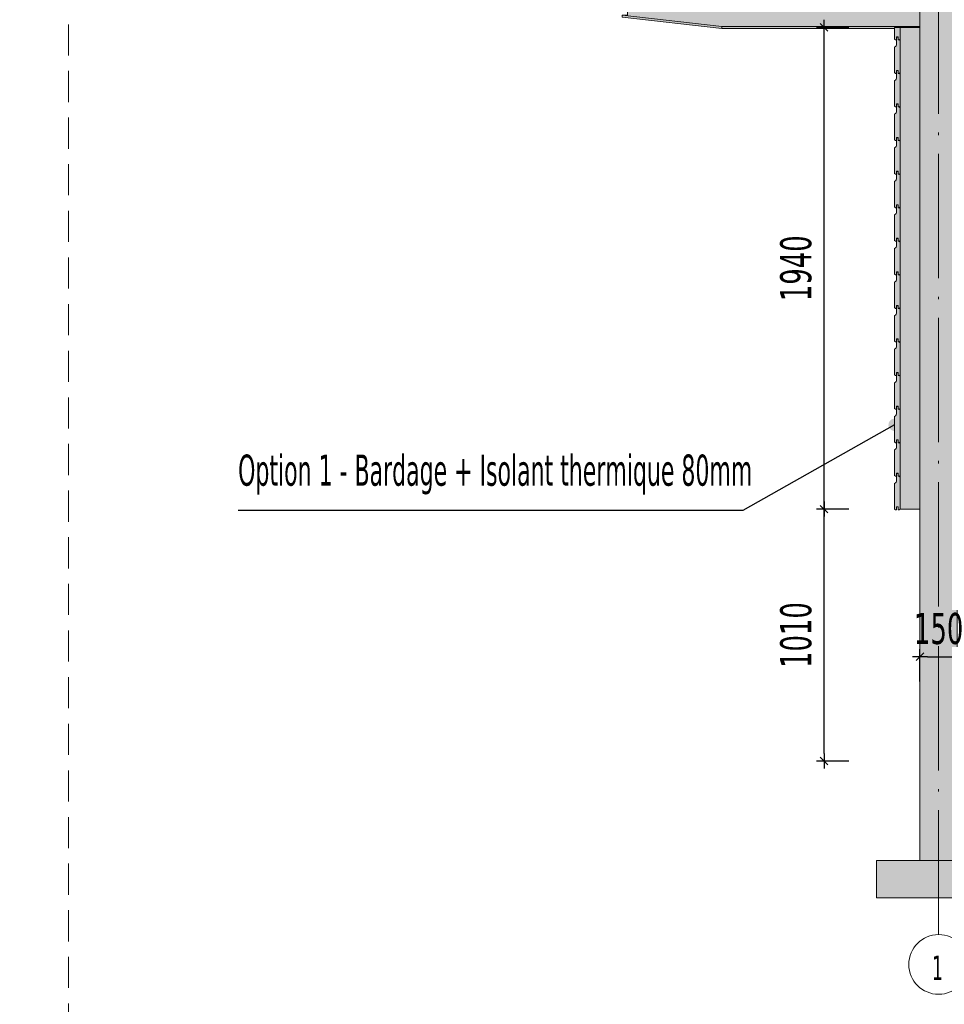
# Model space of a CAD drawing. Header units: millimetres. Extents: x 1567 to 2756, y -116 to 725.
# Tile 296 of 418: x 2219 to 2293, y 210 to 290. Entities that reach past the tile are written whole.
import ezdxf

# ---------------------------------------------------------------- set-up
doc = ezdxf.new("R2010")
doc.units = ezdxf.units.MM
doc.linetypes.add('CADWORK_12', pattern=[3.75, 2.5, -1.25])
doc.linetypes.add('CADWORK_5', pattern=[13.2, 10, -1.5, 0.2, -1.5])
doc.layers.add('Ech.1_50', color=7, linetype='Continuous')
doc.styles.add('tahoma-', font='txt', dxfattribs={"height": 1})
doc.styles.add('tahoma-b', font='txt', dxfattribs={"height": 1})
doc.styles.add('tahoma-z-r', font='txt', dxfattribs={"width": 0.704918})
doc.dimstyles.new('ISO-25', dxfattribs={"dimtxt": 2.5, "dimasz": 2.5, "dimexe": 1.25, "dimexo": 0.625, "dimtad": 1, "dimtxsty": 'Standard', "dimcen": 2.5, "dimadec": 0, "dimazin": 0, "dimtfac": 1, "dimtmove": 0, "dimatfit": 3, "dimfxl": 1, "dimarcsym": 0})

# ---------------------------------------------------------------- blocks, each defined once
blk = doc.blocks.new('cw-dimension-symbol2')
at = {"color": 0, "linetype": 'Continuous', "lineweight": -2}
for p, q in [((-1, 0), (1, 0)), ((-0.5, -0.5), (0.5, 0.5))]:
    blk.add_line(p, q, dxfattribs=at)
blk = doc.blocks.new('*D283')
at = {"layer": 'Defpoints', "color": 0}
for p in [(2283.793, 250.176), (2285.793, 250.176), (2285.793, 229.916)]:
    blk.add_point(p, dxfattribs=at)
at = {"layer": 'Ech.1_50', "color": 0, "linetype": 'Continuous', "lineweight": -2}
for p, q in [((2285.793, 250.176), (2283.193, 250.176)), ((2283.793, 230.516), (2283.793, 249.576)), ((2285.793, 229.916), (2283.193, 229.916))]:
    blk.add_line(p, q, dxfattribs=at)
at = {"layer": 'Ech.1_50', "color": 0, "lineweight": -2, "xscale": 0.6000000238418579, "yscale": 0.6000000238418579, "zscale": 0.6000000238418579}
for p, rotation in [((2283.793, 250.176), 90), ((2283.793, 229.916), 270)]:
    blk.add_blockref('cw-dimension-symbol2', p, dxfattribs=dict(at, rotation=rotation))
at = {"layer": 'Ech.1_50', "color": 7, "linetype": 'Continuous', "lineweight": 5, "insert": (2281.543, 240.046), "char_height": 2.5, "attachment_point": 5, "rotation": 90, "style": 'tahoma-z-r'}
blk.add_mtext('1010', dxfattribs=at)
blk = doc.blocks.new('*D284')
at = {"layer": 'Defpoints', "color": 0}
for p in [(2283.793, 288.916), (2285.793, 288.916), (2285.793, 250.176)]:
    blk.add_point(p, dxfattribs=at)
at = {"layer": 'Ech.1_50', "color": 0, "linetype": 'Continuous', "lineweight": -2}
for p, q in [((2285.793, 288.916), (2283.193, 288.916)), ((2283.793, 250.776), (2283.793, 288.316)), ((2285.793, 250.176), (2283.193, 250.176))]:
    blk.add_line(p, q, dxfattribs=at)
at = {"layer": 'Ech.1_50', "color": 0, "lineweight": -2, "xscale": 0.6000000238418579, "yscale": 0.6000000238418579, "zscale": 0.6000000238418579}
for p, rotation in [((2283.793, 288.916), 90), ((2283.793, 250.176), 270)]:
    blk.add_blockref('cw-dimension-symbol2', p, dxfattribs=dict(at, rotation=rotation))
at = {"layer": 'Ech.1_50', "color": 7, "linetype": 'Continuous', "lineweight": 5, "insert": (2281.543, 269.546), "char_height": 2.5, "attachment_point": 5, "rotation": 90, "style": 'tahoma-z-r'}
blk.add_mtext('1940', dxfattribs=at)
blk = doc.blocks.new('*D290')
at = {"layer": 'Defpoints', "color": 0}
for p in [(2294.508, 238.303), (2291.508, 236.303), (2294.508, 236.303)]:
    blk.add_point(p, dxfattribs=at)
at = {"layer": 'Ech.1_50', "color": 0, "linetype": 'Continuous', "lineweight": -2}
for p, q in [((2291.508, 236.303), (2291.508, 238.903)), ((2294.508, 236.303), (2294.508, 238.903)), ((2292.108, 238.303), (2293.908, 238.303))]:
    blk.add_line(p, q, dxfattribs=at)
at = {"layer": 'Ech.1_50', "color": 0, "lineweight": -2, "xscale": 0.6000000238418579, "yscale": 0.6000000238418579, "zscale": 0.6000000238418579, "rotation": 180}
blk.add_blockref('cw-dimension-symbol2', (2291.508, 238.303), dxfattribs=at)
at = {"layer": 'Ech.1_50', "color": 0, "lineweight": -2, "xscale": 0.6000000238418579, "yscale": 0.6000000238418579, "zscale": 0.6000000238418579}
blk.add_blockref('cw-dimension-symbol2', (2294.508, 238.303), dxfattribs=at)
at = {"layer": 'Ech.1_50', "color": 7, "linetype": 'Continuous', "lineweight": 5, "insert": (2293.008, 240.553), "char_height": 2.5, "attachment_point": 5, "style": 'tahoma-z-r'}
blk.add_mtext('150', dxfattribs=at)
blk = doc.blocks.new('cw-line-extremity4')
at = {"linetype": 'Continuous', "lineweight": 5}
h = blk.add_hatch(color=0, dxfattribs=at)
edge = h.paths.add_edge_path()
edge.add_arc((0, 0), 0.5, 0, 360)

msp = doc.modelspace()

# ---------------------------------------------------------------- hatches: boundary and pattern name
at = {"layer": 'Ech.1_50', "linetype": 'Continuous', "lineweight": 5, "true_color": 0xf7e0b3, "transparency": 33554687}
for points in [[(2275.568, 288.997), (2291.508, 288.997), (2291.508, 290.821), (2268.008, 290.821), (2268.008, 289.909), (2267.568, 289.909), (2275.568, 288.997)], [(2267.568, 289.729), (2275.568, 288.817), (2275.568, 288.997), (2267.568, 289.909), (2267.568, 289.729)], [(2291.508, 288.997), (2275.568, 288.997), (2275.568, 288.817), (2289.468, 288.817), (2289.468, 288.916), (2291.508, 288.916), (2291.508, 288.997)]]:
    msp.add_hatch(color=254, dxfattribs=at).paths.add_polyline_path(points)
at = {"layer": 'Ech.1_50', "linetype": 'Continuous', "lineweight": 5, "true_color": 0xf3f3f3, "transparency": 33554687}
msp.add_hatch(color=7, dxfattribs=at).paths.add_polyline_path([(2298.008, 221.916), (2288.008, 221.916), (2288.008, 218.916), (2298.008, 218.916), (2298.008, 221.916)])

# ---------------------------------------------------------------- linework, layer by layer
at = {"layer": 'Ech.1_50', "color": 7, "linetype": 'Continuous', "lineweight": 5}
for points in [[(2275.568, 288.997), (2291.508, 288.997), (2291.508, 290.821), (2268.008, 290.821), (2268.008, 289.909), (2267.568, 289.909), (2275.568, 288.997)], [(2267.568, 289.729), (2275.568, 288.817), (2275.568, 288.997), (2267.568, 289.909), (2267.568, 289.729)], [(2291.508, 288.997), (2275.568, 288.997), (2275.568, 288.817), (2289.468, 288.817), (2289.468, 288.916), (2291.508, 288.916), (2291.508, 288.997)], [(2298.008, 221.916), (2288.008, 221.916), (2288.008, 218.916), (2298.008, 218.916), (2298.008, 221.916)]]:
    msp.add_lwpolyline(points, close=True, dxfattribs=at)

# ---------------------------------------------------------------- texts
at = {"layer": 'Ech.1_50', "linetype": 'Continuous', "insert": (2236.697, 254.559), "char_height": 2.5, "attachment_point": 1, "style": 'tahoma-'}
msp.add_mtext('\\C1;\\fTahoma|b0|i0;\\W0.600000;Option 1 - Bardage + Isolant thermique 80mm', dxfattribs=at)

# ---------------------------------------------------------------- dimensions: what is measured, and where the dimension line sits
at = {"layer": 'Ech.1_50', "color": 7, "linetype": 'Continuous', "lineweight": 5}
for base, p1, p2, text, picture, middle in [((2283.793, 288.916), (2285.793, 250.176), (2285.793, 288.916), '1940', '*D284', (2281.543, 269.546)), ((2283.793, 250.176), (2285.793, 229.916), (2285.793, 250.176), '1010', '*D283', (2281.543, 240.046))]:
    dim = msp.add_linear_dim(base=base, p1=p1, p2=p2, angle=90, text=text, dimstyle='ISO-25', override={"dimtxt": 2.5, "dimasz": 0.6, "dimexe": 0.6, "dimexo": 0, "dimgap": 0, "dimdec": 0, "dimlfac": 1, "dimtxsty": 'tahoma-z-r', "dimblk": 'cw-dimension-symbol2', "dimclrt": 7, "dimtmove": 2}, dxfattribs=at)
    dim.commit()
    dim.dimension.update_dxf_attribs({"geometry": picture, "text_midpoint": middle, "dimtype": 161, "text_rotation": 90})
dim = msp.add_linear_dim(base=(2294.508, 238.303), p1=(2291.508, 236.303), p2=(2294.508, 236.303), angle=0, text='150', dimstyle='ISO-25', override={"dimtxt": 2.5, "dimasz": 0.6, "dimexe": 0.6, "dimexo": 0, "dimgap": 0, "dimdec": 0, "dimlfac": 1, "dimtxsty": 'tahoma-z-r', "dimblk": 'cw-dimension-symbol2', "dimclrt": 7, "dimtmove": 2}, dxfattribs=at)
dim.commit()
dim.dimension.update_dxf_attribs({"geometry": '*D290', "text_midpoint": (2293.008, 240.553), "dimtype": 161})

# ---------------------------------------------------------------- leaders
at = {"layer": 'Ech.1_50', "color": 7, "linetype": 'Continuous', "lineweight": 5, "has_arrowhead": 0}
msp.add_leader([(2289.468, 256.952), (2277.265, 250.059), (2236.697, 250.059)], dimstyle='ISO-25', dxfattribs=at)

# ---------------------------------------------------------------- next in the draw order: wipeouts: each hides what was drawn before it
at = {"linetype": 'Continuous'}
msp.add_wipeout([(2291.508, 250.176), (2291.508, 288.916), (2289.908, 288.916), (2289.908, 250.176)], dxfattribs=at).dxf.layer = 'Ech.1_50'

# ---------------------------------------------------------------- next in the draw order: hatches: boundary and pattern name
at = {"layer": 'Ech.1_50', "linetype": 'Continuous', "lineweight": 5, "true_color": 0xfdfdfd, "transparency": 33554687}
msp.add_hatch(color=7, dxfattribs=at).paths.add_polyline_path([(2294.508, 292.502), (2291.508, 292.502), (2291.508, 221.916), (2294.508, 221.916), (2294.508, 292.502)])
at = {"layer": 'Ech.1_50', "linetype": 'Continuous', "lineweight": 5, "true_color": 0xeae1d7, "transparency": 33554687}
for points in [[(2289.528, 287.916), (2289.618, 287.916), (2289.618, 288.156), (2289.758, 288.156), (2289.758, 287.916), (2289.848, 287.916), (2289.908, 287.976), (2289.908, 288.916), (2289.468, 288.916), (2289.468, 287.976), (2289.528, 287.916)], [(2289.528, 285.216), (2289.618, 285.216), (2289.618, 285.456), (2289.758, 285.456), (2289.758, 285.216), (2289.848, 285.216), (2289.908, 285.276), (2289.908, 287.856), (2289.848, 287.916), (2289.748, 287.916), (2289.748, 288.136), (2289.628, 288.136), (2289.628, 287.601, -0.278179), (2289.468, 287.336), (2289.468, 285.276), (2289.528, 285.216)], [(2289.528, 282.516), (2289.618, 282.516), (2289.618, 282.756), (2289.758, 282.756), (2289.758, 282.516), (2289.848, 282.516), (2289.908, 282.576), (2289.908, 285.156), (2289.848, 285.216), (2289.748, 285.216), (2289.748, 285.436), (2289.628, 285.436), (2289.628, 284.901, -0.278179), (2289.468, 284.636), (2289.468, 282.576), (2289.528, 282.516)], [(2289.528, 279.816), (2289.618, 279.816), (2289.618, 280.056), (2289.758, 280.056), (2289.758, 279.816), (2289.848, 279.816), (2289.908, 279.876), (2289.908, 282.456), (2289.848, 282.516), (2289.748, 282.516), (2289.748, 282.736), (2289.628, 282.736), (2289.628, 282.201, -0.278179), (2289.468, 281.936), (2289.468, 279.876), (2289.528, 279.816)], [(2289.528, 277.116), (2289.618, 277.116), (2289.618, 277.356), (2289.758, 277.356), (2289.758, 277.116), (2289.848, 277.116), (2289.908, 277.176), (2289.908, 279.756), (2289.848, 279.816), (2289.748, 279.816), (2289.748, 280.036), (2289.628, 280.036), (2289.628, 279.501, -0.278179), (2289.468, 279.236), (2289.468, 277.176), (2289.528, 277.116)], [(2289.528, 274.416), (2289.618, 274.416), (2289.618, 274.656), (2289.758, 274.656), (2289.758, 274.416), (2289.848, 274.416), (2289.908, 274.476), (2289.908, 277.056), (2289.848, 277.116), (2289.748, 277.116), (2289.748, 277.336), (2289.628, 277.336), (2289.628, 276.801, -0.278179), (2289.468, 276.536), (2289.468, 274.476), (2289.528, 274.416)], [(2289.528, 271.716), (2289.618, 271.716), (2289.618, 271.956), (2289.758, 271.956), (2289.758, 271.716), (2289.848, 271.716), (2289.908, 271.776), (2289.908, 274.356), (2289.848, 274.416), (2289.748, 274.416), (2289.748, 274.636), (2289.628, 274.636), (2289.628, 274.101, -0.278179), (2289.468, 273.836), (2289.468, 271.776), (2289.528, 271.716)], [(2289.528, 269.016), (2289.618, 269.016), (2289.618, 269.256), (2289.758, 269.256), (2289.758, 269.016), (2289.848, 269.016), (2289.908, 269.076), (2289.908, 271.656), (2289.848, 271.716), (2289.748, 271.716), (2289.748, 271.936), (2289.628, 271.936), (2289.628, 271.401, -0.278179), (2289.468, 271.136), (2289.468, 269.076), (2289.528, 269.016)], [(2289.528, 266.316), (2289.618, 266.316), (2289.618, 266.556), (2289.758, 266.556), (2289.758, 266.316), (2289.848, 266.316), (2289.908, 266.376), (2289.908, 268.956), (2289.848, 269.016), (2289.748, 269.016), (2289.748, 269.236), (2289.628, 269.236), (2289.628, 268.701, -0.278179), (2289.468, 268.436), (2289.468, 266.376), (2289.528, 266.316)], [(2289.528, 263.616), (2289.618, 263.616), (2289.618, 263.856), (2289.758, 263.856), (2289.758, 263.616), (2289.848, 263.616), (2289.908, 263.676), (2289.908, 266.256), (2289.848, 266.316), (2289.748, 266.316), (2289.748, 266.536), (2289.628, 266.536), (2289.628, 266.001, -0.278179), (2289.468, 265.736), (2289.468, 263.676), (2289.528, 263.616)], [(2289.528, 260.916), (2289.618, 260.916), (2289.618, 261.156), (2289.758, 261.156), (2289.758, 260.916), (2289.848, 260.916), (2289.908, 260.976), (2289.908, 263.556), (2289.848, 263.616), (2289.748, 263.616), (2289.748, 263.836), (2289.628, 263.836), (2289.628, 263.301, -0.278179), (2289.468, 263.036), (2289.468, 260.976), (2289.528, 260.916)], [(2289.528, 258.216), (2289.618, 258.216), (2289.618, 258.456), (2289.758, 258.456), (2289.758, 258.216), (2289.848, 258.216), (2289.908, 258.276), (2289.908, 260.856), (2289.848, 260.916), (2289.748, 260.916), (2289.748, 261.136), (2289.628, 261.136), (2289.628, 260.601, -0.278179), (2289.468, 260.336), (2289.468, 258.276), (2289.528, 258.216)], [(2289.528, 255.516), (2289.618, 255.516), (2289.618, 255.756), (2289.758, 255.756), (2289.758, 255.516), (2289.848, 255.516), (2289.908, 255.576), (2289.908, 258.156), (2289.848, 258.216), (2289.748, 258.216), (2289.748, 258.436), (2289.628, 258.436), (2289.628, 257.901, -0.278179), (2289.468, 257.636), (2289.468, 255.576), (2289.528, 255.516)], [(2289.528, 252.816), (2289.618, 252.816), (2289.618, 253.056), (2289.758, 253.056), (2289.758, 252.816), (2289.848, 252.816), (2289.908, 252.876), (2289.908, 255.456), (2289.848, 255.516), (2289.748, 255.516), (2289.748, 255.736), (2289.628, 255.736), (2289.628, 255.201, -0.278179), (2289.468, 254.936), (2289.468, 252.876), (2289.528, 252.816)], [(2289.528, 250.116), (2289.618, 250.116), (2289.618, 250.356), (2289.758, 250.356), (2289.758, 250.116), (2289.848, 250.116), (2289.908, 250.176), (2289.908, 252.756), (2289.848, 252.816), (2289.748, 252.816), (2289.748, 253.036), (2289.628, 253.036), (2289.628, 252.501, -0.278179), (2289.468, 252.236), (2289.468, 250.176), (2289.528, 250.116)]]:
    msp.add_hatch(color=254, dxfattribs=at).paths.add_polyline_path(points)
at = {"layer": 'Ech.1_50', "linetype": 'Continuous', "lineweight": 5, "transparency": 33554687}
h = msp.add_hatch(dxfattribs=at)
h.set_pattern_fill('CDWK_201', color=36, scale=0.16, angle=90, style=0, pattern_type=2)
h.set_pattern_definition([(90, (2291.508, 250.1399), (-1.6, -1e-10), [0.071423, -0.195244]), (180, (2291.2846, 249.9089), (5e-11, -0.533333), [0.043274, -1.556726]), (180, (2290.17465, 250.17557), (5e-11, -0.533333), [0.043274, -1.556726]), (194.93246, (2291.18412, 250.43588), (-1.5999923, -0.53336252), [0.985542, -7.294017]), (165.06754, (2291.18412, 250.44859), (1.5999923, -0.53336252), [0.985542, -7.294017]), (105.2551, (2291.50799, 250.21128), (-1e-08, -0.53333325), [0.072487, -6.008449]), (254.7449, (2291.50799, 250.13986), (9e-08, -0.53333325), [0.072487, -6.008449]), (105.2551, (2289.92706, 250.33659), (-1e-08, -0.53333325), [0.072487, -6.008449]), (74.7449, (2289.90799, 250.47795), (-1e-08, 0.53333325), [0.072487, -6.008449]), (120.96376, (2291.48891, 250.2812), (4e-09, -0.5333334), [0.069638, -3.040203]), (239.0362, (2291.48891, 250.06953), (-4e-08, -0.5333334), [0.069638, -3.040203]), (120.96376, (2289.9629, 250.27688), (4e-09, -0.5333334), [0.069638, -3.040203]), (59.03624, (2289.92706, 250.54788), (3e-09, 0.5333334), [0.069638, -3.040203]), (135, (2291.4531, 250.34093), (5e-11, -0.5333334), [0.05922, -2.203521]), (225, (2291.4531, 250.0102), (5e-11, -0.5333334), [0.05922, -2.203521]), (135, (2290.00476, 250.235), (5e-11, -0.5333334), [0.05922, -2.203521]), (45, (2289.9629, 250.6076), (-5e-11, 0.5333334), [0.05922, -2.203521]), (146.3099, (2291.4112, 250.3828), (6e-08, -0.5333333), [0.062117, -1.860844]), (213.69, (2291.4112, 249.96834), (-1e-07, -0.5333333), [0.062117, -1.860844]), (146.3099, (2290.05645, 250.20055), (6e-08, -0.5333333), [0.062117, -1.860844]), (33.6901, (2290.00476, 250.64947), (6e-08, 0.5333333), [0.062117, -1.860844]), (161.565, (2291.35953, 250.41726), (3e-08, -0.5333334), [0.078986, -1.607563]), (198.435, (2291.35953, 249.9339), (-3e-08, -0.5333334), [0.078986, -1.607563]), (161.565, (2290.1314, 250.17557), (3e-08, -0.5333334), [0.078986, -1.607563]), (18.435, (2290.05645, 250.6839), (3e-08, 0.5333334), [0.078986, -1.607563]), (173.6598, (2291.24132, 249.9089), (3.2000001, -0.5333335), [0.057555, -4.771984]), (186.3402, (2291.24132, 250.44224), (-3.2000001, -0.5333335), [0.057555, -4.771984]), (353.6598, (2290.17465, 250.17557), (-3.2000002, 0.5333326), [0.057555, -4.771984]), (6.3402, (2290.17465, 250.17557), (3.2000001, 0.5333335), [0.057555, -4.771984])])
h.paths.add_polyline_path([(2291.508, 250.176), (2291.508, 288.916), (2289.908, 288.916), (2289.908, 250.176), (2291.508, 250.176)])

# ---------------------------------------------------------------- next in the draw order: linework, layer by layer
at = {"layer": 'Ech.1_50', "color": 1, "linetype": 'CADWORK_12', "lineweight": 5}
msp.add_lwpolyline([(2748.399, 173.058), (2554.353, 173.058), (2554.353, -110.839), (2223.06, -110.839), (2223.06, 717.364), (2748.399, 717.364), (2748.399, 173.058)], close=True, dxfattribs=at)
at = {"layer": 'Ech.1_50', "color": 7, "linetype": 'Continuous', "lineweight": 5}
for points in [[(2294.508, 292.502), (2291.508, 292.502), (2291.508, 221.916), (2294.508, 221.916), (2294.508, 292.502)], [(2289.528, 287.916), (2289.618, 287.916), (2289.618, 288.156), (2289.758, 288.156), (2289.758, 287.916), (2289.848, 287.916), (2289.908, 287.976), (2289.908, 288.916), (2289.468, 288.916), (2289.468, 287.976), (2289.528, 287.916)], [(2291.508, 250.176), (2291.508, 288.916), (2289.908, 288.916), (2289.908, 250.176), (2291.508, 250.176)]]:
    msp.add_lwpolyline(points, close=True, dxfattribs=at)
for points in [[(2289.528, 285.216), (2289.618, 285.216), (2289.618, 285.456), (2289.758, 285.456), (2289.758, 285.216), (2289.848, 285.216), (2289.908, 285.276), (2289.908, 287.856), (2289.848, 287.916), (2289.748, 287.916), (2289.748, 288.136), (2289.628, 288.136), (2289.628, 287.601, -0.278179), (2289.468, 287.336), (2289.468, 285.276), (2289.528, 285.216)], [(2289.528, 282.516), (2289.618, 282.516), (2289.618, 282.756), (2289.758, 282.756), (2289.758, 282.516), (2289.848, 282.516), (2289.908, 282.576), (2289.908, 285.156), (2289.848, 285.216), (2289.748, 285.216), (2289.748, 285.436), (2289.628, 285.436), (2289.628, 284.901, -0.278179), (2289.468, 284.636), (2289.468, 282.576), (2289.528, 282.516)], [(2289.528, 279.816), (2289.618, 279.816), (2289.618, 280.056), (2289.758, 280.056), (2289.758, 279.816), (2289.848, 279.816), (2289.908, 279.876), (2289.908, 282.456), (2289.848, 282.516), (2289.748, 282.516), (2289.748, 282.736), (2289.628, 282.736), (2289.628, 282.201, -0.278179), (2289.468, 281.936), (2289.468, 279.876), (2289.528, 279.816)], [(2289.528, 277.116), (2289.618, 277.116), (2289.618, 277.356), (2289.758, 277.356), (2289.758, 277.116), (2289.848, 277.116), (2289.908, 277.176), (2289.908, 279.756), (2289.848, 279.816), (2289.748, 279.816), (2289.748, 280.036), (2289.628, 280.036), (2289.628, 279.501, -0.278179), (2289.468, 279.236), (2289.468, 277.176), (2289.528, 277.116)], [(2289.528, 274.416), (2289.618, 274.416), (2289.618, 274.656), (2289.758, 274.656), (2289.758, 274.416), (2289.848, 274.416), (2289.908, 274.476), (2289.908, 277.056), (2289.848, 277.116), (2289.748, 277.116), (2289.748, 277.336), (2289.628, 277.336), (2289.628, 276.801, -0.278179), (2289.468, 276.536), (2289.468, 274.476), (2289.528, 274.416)], [(2289.528, 271.716), (2289.618, 271.716), (2289.618, 271.956), (2289.758, 271.956), (2289.758, 271.716), (2289.848, 271.716), (2289.908, 271.776), (2289.908, 274.356), (2289.848, 274.416), (2289.748, 274.416), (2289.748, 274.636), (2289.628, 274.636), (2289.628, 274.101, -0.278179), (2289.468, 273.836), (2289.468, 271.776), (2289.528, 271.716)], [(2289.528, 269.016), (2289.618, 269.016), (2289.618, 269.256), (2289.758, 269.256), (2289.758, 269.016), (2289.848, 269.016), (2289.908, 269.076), (2289.908, 271.656), (2289.848, 271.716), (2289.748, 271.716), (2289.748, 271.936), (2289.628, 271.936), (2289.628, 271.401, -0.278179), (2289.468, 271.136), (2289.468, 269.076), (2289.528, 269.016)], [(2289.528, 266.316), (2289.618, 266.316), (2289.618, 266.556), (2289.758, 266.556), (2289.758, 266.316), (2289.848, 266.316), (2289.908, 266.376), (2289.908, 268.956), (2289.848, 269.016), (2289.748, 269.016), (2289.748, 269.236), (2289.628, 269.236), (2289.628, 268.701, -0.278179), (2289.468, 268.436), (2289.468, 266.376), (2289.528, 266.316)], [(2289.528, 263.616), (2289.618, 263.616), (2289.618, 263.856), (2289.758, 263.856), (2289.758, 263.616), (2289.848, 263.616), (2289.908, 263.676), (2289.908, 266.256), (2289.848, 266.316), (2289.748, 266.316), (2289.748, 266.536), (2289.628, 266.536), (2289.628, 266.001, -0.278179), (2289.468, 265.736), (2289.468, 263.676), (2289.528, 263.616)], [(2289.528, 260.916), (2289.618, 260.916), (2289.618, 261.156), (2289.758, 261.156), (2289.758, 260.916), (2289.848, 260.916), (2289.908, 260.976), (2289.908, 263.556), (2289.848, 263.616), (2289.748, 263.616), (2289.748, 263.836), (2289.628, 263.836), (2289.628, 263.301, -0.278179), (2289.468, 263.036), (2289.468, 260.976), (2289.528, 260.916)], [(2289.528, 258.216), (2289.618, 258.216), (2289.618, 258.456), (2289.758, 258.456), (2289.758, 258.216), (2289.848, 258.216), (2289.908, 258.276), (2289.908, 260.856), (2289.848, 260.916), (2289.748, 260.916), (2289.748, 261.136), (2289.628, 261.136), (2289.628, 260.601, -0.278179), (2289.468, 260.336), (2289.468, 258.276), (2289.528, 258.216)], [(2289.528, 255.516), (2289.618, 255.516), (2289.618, 255.756), (2289.758, 255.756), (2289.758, 255.516), (2289.848, 255.516), (2289.908, 255.576), (2289.908, 258.156), (2289.848, 258.216), (2289.748, 258.216), (2289.748, 258.436), (2289.628, 258.436), (2289.628, 257.901, -0.278179), (2289.468, 257.636), (2289.468, 255.576), (2289.528, 255.516)], [(2289.528, 252.816), (2289.618, 252.816), (2289.618, 253.056), (2289.758, 253.056), (2289.758, 252.816), (2289.848, 252.816), (2289.908, 252.876), (2289.908, 255.456), (2289.848, 255.516), (2289.748, 255.516), (2289.748, 255.736), (2289.628, 255.736), (2289.628, 255.201, -0.278179), (2289.468, 254.936), (2289.468, 252.876), (2289.528, 252.816)], [(2289.528, 250.116), (2289.618, 250.116), (2289.618, 250.356), (2289.758, 250.356), (2289.758, 250.116), (2289.848, 250.116), (2289.908, 250.176), (2289.908, 252.756), (2289.848, 252.816), (2289.748, 252.816), (2289.748, 253.036), (2289.628, 253.036), (2289.628, 252.501, -0.278179), (2289.468, 252.236), (2289.468, 250.176), (2289.528, 250.116)]]:
    msp.add_lwpolyline(points, format="xyb", close=True, dxfattribs=at)

# ---------------------------------------------------------------- next in the draw order: block references
at = {"layer": 'Ech.1_50', "color": 7, "lineweight": 5, "rotation": 209.4626383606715}
msp.add_blockref('cw-line-extremity4', (2289.468, 256.952), dxfattribs=at)

# ---------------------------------------------------------------- next in the draw order: texts
at = {"layer": 'Ech.1_50', "color": 1, "linetype": 'Continuous', "insert": (2032.144, 259.394), "char_height": 7, "attachment_point": 1, "style": 'tahoma-b', "bg_fill": 3, "box_fill_scale": 1.15, "bg_fill_color": 256, "bg_fill_true_color": 13158600, "bg_fill_transparency": 33554687}
msp.add_mtext('\\A1;\\fTahoma|b1|i0;\\W0.600000;\\H6.655400;Tranche optionnelle  3 - Cloison extérieure bois', dxfattribs=at)

# ---------------------------------------------------------------- next in the draw order: wipeouts: each hides what was drawn before it
at = {"linetype": 'Continuous'}
msp.add_wipeout([(2293.008, 211.153), (2293.023, 211.153), (2293.038, 211.153), (2293.053, 211.153), (2293.068, 211.154), (2293.083, 211.154), (2293.098, 211.155), (2293.114, 211.155), (2293.129, 211.156), (2293.144, 211.157), (2293.159, 211.158), (2293.174, 211.159), (2293.189, 211.16), (2293.204, 211.161), (2293.219, 211.162), (2293.234, 211.164), (2293.249, 211.165), (2293.264, 211.167), (2293.279, 211.168), (2293.294, 211.17), (2293.309, 211.172), (2293.324, 211.174), (2293.339, 211.176), (2293.354, 211.178), (2293.369, 211.18), (2293.383, 211.182), (2293.398, 211.185), (2293.413, 211.187), (2293.428, 211.19), (2293.443, 211.193), (2293.458, 211.195), (2293.473, 211.198), (2293.487, 211.201), (2293.502, 211.204), (2293.517, 211.207), (2293.532, 211.211), (2293.546, 211.214), (2293.561, 211.217), (2293.576, 211.221), (2293.59, 211.225), (2293.605, 211.228), (2293.619, 211.232), (2293.634, 211.236), (2293.649, 211.24), (2293.663, 211.244), (2293.678, 211.248), (2293.692, 211.252), (2293.706, 211.257), (2293.721, 211.261), (2293.735, 211.266), (2293.75, 211.27), (2293.764, 211.275), (2293.778, 211.28), (2293.793, 211.285), (2293.807, 211.29), (2293.821, 211.295), (2293.835, 211.3), (2293.849, 211.305), (2293.863, 211.311), (2293.877, 211.316), (2293.891, 211.321), (2293.905, 211.327), (2293.919, 211.333), (2293.933, 211.339), (2293.947, 211.344), (2293.961, 211.35), (2293.975, 211.356), (2293.989, 211.362), (2294.002, 211.369), (2294.016, 211.375), (2294.03, 211.381), (2294.043, 211.388), (2294.057, 211.394), (2294.071, 211.401), (2294.084, 211.408), (2294.098, 211.415), (2294.111, 211.421), (2294.124, 211.428), (2294.138, 211.435), (2294.151, 211.443), (2294.164, 211.45), (2294.177, 211.457), (2294.191, 211.464), (2294.204, 211.472), (2294.217, 211.48), (2294.23, 211.487), (2294.243, 211.495), (2294.256, 211.503), (2294.268, 211.511), (2294.281, 211.519), (2294.294, 211.527), (2294.307, 211.535), (2294.319, 211.543), (2294.332, 211.551), (2294.344, 211.56), (2294.357, 211.568), (2294.369, 211.576), (2294.382, 211.585), (2294.394, 211.594), (2294.406, 211.602), (2294.419, 211.611), (2294.431, 211.62), (2294.443, 211.629), (2294.455, 211.638), (2294.467, 211.647), (2294.479, 211.657), (2294.491, 211.666), (2294.503, 211.675), (2294.514, 211.685), (2294.526, 211.694), (2294.538, 211.704), (2294.549, 211.713), (2294.561, 211.723), (2294.572, 211.733), (2294.584, 211.743), (2294.595, 211.753), (2294.606, 211.763), (2294.618, 211.773), (2294.629, 211.783), (2294.64, 211.793), (2294.651, 211.803), (2294.662, 211.814), (2294.673, 211.824), (2294.684, 211.835), (2294.694, 211.845), (2294.705, 211.856), (2294.716, 211.867), (2294.726, 211.877), (2294.737, 211.888), (2294.747, 211.899), (2294.758, 211.91), (2294.768, 211.921), (2294.778, 211.932), (2294.788, 211.943), (2294.798, 211.955), (2294.808, 211.966), (2294.818, 211.977), (2294.828, 211.989), (2294.838, 212), (2294.848, 212.012), (2294.857, 212.023), (2294.867, 212.035), (2294.876, 212.046), (2294.886, 212.058), (2294.895, 212.07), (2294.904, 212.082), (2294.914, 212.094), (2294.923, 212.106), (2294.932, 212.118), (2294.941, 212.13), (2294.95, 212.142), (2294.958, 212.154), (2294.967, 212.167), (2294.976, 212.179), (2294.984, 212.191), (2294.993, 212.204), (2295.001, 212.216), (2295.01, 212.229), (2295.018, 212.242), (2295.026, 212.254), (2295.034, 212.267), (2295.042, 212.28), (2295.05, 212.293), (2295.058, 212.305), (2295.066, 212.318), (2295.074, 212.331), (2295.081, 212.344), (2295.089, 212.357), (2295.096, 212.37), (2295.104, 212.384), (2295.111, 212.397), (2295.118, 212.41), (2295.125, 212.423), (2295.133, 212.437), (2295.14, 212.45), (2295.146, 212.463), (2295.153, 212.477), (2295.16, 212.49), (2295.167, 212.504), (2295.173, 212.517), (2295.18, 212.531), (2295.186, 212.545), (2295.192, 212.558), (2295.198, 212.572), (2295.205, 212.586), (2295.211, 212.6), (2295.217, 212.614), (2295.222, 212.628), (2295.228, 212.641), (2295.234, 212.655), (2295.239, 212.669), (2295.245, 212.683), (2295.25, 212.698), (2295.256, 212.712), (2295.261, 212.726), (2295.266, 212.74), (2295.271, 212.754), (2295.276, 212.768), (2295.281, 212.783), (2295.286, 212.797), (2295.291, 212.811), (2295.295, 212.826), (2295.3, 212.84), (2295.304, 212.854), (2295.308, 212.869), (2295.313, 212.883), (2295.317, 212.898), (2295.321, 212.912), (2295.325, 212.927), (2295.329, 212.941), (2295.333, 212.956), (2295.336, 212.971), (2295.34, 212.985), (2295.343, 213), (2295.347, 213.015), (2295.35, 213.029), (2295.353, 213.044), (2295.357, 213.059), (2295.36, 213.074), (2295.363, 213.088), (2295.365, 213.103), (2295.368, 213.118), (2295.371, 213.133), (2295.374, 213.148), (2295.376, 213.163), (2295.378, 213.177), (2295.381, 213.192), (2295.383, 213.207), (2295.385, 213.222), (2295.387, 213.237), (2295.389, 213.252), (2295.391, 213.267), (2295.393, 213.282), (2295.394, 213.297), (2295.396, 213.312), (2295.397, 213.327), (2295.399, 213.342), (2295.4, 213.357), (2295.401, 213.372), (2295.402, 213.387), (2295.403, 213.402), (2295.404, 213.417), (2295.405, 213.432), (2295.406, 213.447), (2295.406, 213.462), (2295.407, 213.478), (2295.407, 213.493), (2295.408, 213.508), (2295.408, 213.523), (2295.408, 213.538), (2295.408, 213.553), (2295.408, 213.568), (2295.408, 213.583), (2295.408, 213.598), (2295.407, 213.613), (2295.407, 213.628), (2295.406, 213.643), (2295.406, 213.658), (2295.405, 213.674), (2295.404, 213.689), (2295.403, 213.704), (2295.402, 213.719), (2295.401, 213.734), (2295.4, 213.749), (2295.399, 213.764), (2295.397, 213.779), (2295.396, 213.794), (2295.394, 213.809), (2295.393, 213.824), (2295.391, 213.839), (2295.389, 213.854), (2295.387, 213.869), (2295.385, 213.884), (2295.383, 213.899), (2295.381, 213.913), (2295.378, 213.928), (2295.376, 213.943), (2295.374, 213.958), (2295.371, 213.973), (2295.368, 213.988), (2295.365, 214.003), (2295.363, 214.017), (2295.36, 214.032), (2295.357, 214.047), (2295.353, 214.062), (2295.35, 214.076), (2295.347, 214.091), (2295.343, 214.106), (2295.34, 214.121), (2295.336, 214.135), (2295.333, 214.15), (2295.329, 214.164), (2295.325, 214.179), (2295.321, 214.193), (2295.317, 214.208), (2295.313, 214.223), (2295.308, 214.237), (2295.304, 214.251), (2295.3, 214.266), (2295.295, 214.28), (2295.291, 214.295), (2295.286, 214.309), (2295.281, 214.323), (2295.276, 214.337), (2295.271, 214.352), (2295.266, 214.366), (2295.261, 214.38), (2295.256, 214.394), (2295.25, 214.408), (2295.245, 214.422), (2295.239, 214.436), (2295.234, 214.45), (2295.228, 214.464), (2295.222, 214.478), (2295.217, 214.492), (2295.211, 214.506), (2295.205, 214.52), (2295.198, 214.534), (2295.192, 214.547), (2295.186, 214.561), (2295.18, 214.575), (2295.173, 214.588), (2295.167, 214.602), (2295.16, 214.616), (2295.153, 214.629), (2295.146, 214.643), (2295.14, 214.656), (2295.133, 214.669), (2295.125, 214.683), (2295.118, 214.696), (2295.111, 214.709), (2295.104, 214.722), (2295.096, 214.735), (2295.089, 214.749), (2295.081, 214.762), (2295.074, 214.775), (2295.066, 214.788), (2295.058, 214.8), (2295.05, 214.813), (2295.042, 214.826), (2295.034, 214.839), (2295.026, 214.852), (2295.018, 214.864), (2295.01, 214.877), (2295.001, 214.889), (2294.993, 214.902), (2294.984, 214.914), (2294.976, 214.927), (2294.967, 214.939), (2294.958, 214.951), (2294.95, 214.964), (2294.941, 214.976), (2294.932, 214.988), (2294.923, 215), (2294.914, 215.012), (2294.904, 215.024), (2294.895, 215.036), (2294.886, 215.048), (2294.876, 215.059), (2294.867, 215.071), (2294.857, 215.083), (2294.848, 215.094), (2294.838, 215.106), (2294.828, 215.117), (2294.818, 215.129), (2294.808, 215.14), (2294.798, 215.151), (2294.788, 215.163), (2294.778, 215.174), (2294.768, 215.185), (2294.758, 215.196), (2294.747, 215.207), (2294.737, 215.218), (2294.726, 215.229), (2294.716, 215.239), (2294.705, 215.25), (2294.694, 215.261), (2294.684, 215.271), (2294.673, 215.282), (2294.662, 215.292), (2294.651, 215.302), (2294.64, 215.313), (2294.629, 215.323), (2294.618, 215.333), (2294.606, 215.343), (2294.595, 215.353), (2294.584, 215.363), (2294.572, 215.373), (2294.561, 215.383), (2294.549, 215.393), (2294.538, 215.402), (2294.526, 215.412), (2294.514, 215.421), (2294.503, 215.431), (2294.491, 215.44), (2294.479, 215.449), (2294.467, 215.459), (2294.455, 215.468), (2294.443, 215.477), (2294.431, 215.486), (2294.419, 215.495), (2294.406, 215.503), (2294.394, 215.512), (2294.382, 215.521), (2294.369, 215.529), (2294.357, 215.538), (2294.344, 215.546), (2294.332, 215.555), (2294.319, 215.563), (2294.307, 215.571), (2294.294, 215.579), (2294.281, 215.587), (2294.268, 215.595), (2294.256, 215.603), (2294.243, 215.611), (2294.23, 215.619), (2294.217, 215.626), (2294.204, 215.634), (2294.191, 215.641), (2294.177, 215.649), (2294.164, 215.656), (2294.151, 215.663), (2294.138, 215.67), (2294.124, 215.677), (2294.111, 215.684), (2294.098, 215.691), (2294.084, 215.698), (2294.071, 215.705), (2294.057, 215.712), (2294.043, 215.718), (2294.03, 215.725), (2294.016, 215.731), (2294.002, 215.737), (2293.989, 215.743), (2293.975, 215.75), (2293.961, 215.756), (2293.947, 215.761), (2293.933, 215.767), (2293.919, 215.773), (2293.905, 215.779), (2293.891, 215.784), (2293.877, 215.79), (2293.863, 215.795), (2293.849, 215.801), (2293.835, 215.806), (2293.821, 215.811), (2293.807, 215.816), (2293.793, 215.821), (2293.778, 215.826), (2293.764, 215.831), (2293.75, 215.835), (2293.735, 215.84), (2293.721, 215.845), (2293.706, 215.849), (2293.692, 215.853), (2293.678, 215.858), (2293.663, 215.862), (2293.649, 215.866), (2293.634, 215.87), (2293.619, 215.874), (2293.605, 215.878), (2293.59, 215.881), (2293.576, 215.885), (2293.561, 215.888), (2293.546, 215.892), (2293.532, 215.895), (2293.517, 215.898), (2293.502, 215.902), (2293.487, 215.905), (2293.473, 215.908), (2293.458, 215.91), (2293.443, 215.913), (2293.428, 215.916), (2293.413, 215.918), (2293.398, 215.921), (2293.383, 215.923), (2293.369, 215.926), (2293.354, 215.928), (2293.339, 215.93), (2293.324, 215.932), (2293.309, 215.934), (2293.294, 215.936), (2293.279, 215.938), (2293.264, 215.939), (2293.249, 215.941), (2293.234, 215.942), (2293.219, 215.944), (2293.204, 215.945), (2293.189, 215.946), (2293.174, 215.947), (2293.159, 215.948), (2293.144, 215.949), (2293.129, 215.95), (2293.114, 215.951), (2293.098, 215.951), (2293.083, 215.952), (2293.068, 215.952), (2293.053, 215.953), (2293.038, 215.953), (2293.023, 215.953), (2293.008, 215.953), (2292.993, 215.953), (2292.978, 215.953), (2292.963, 215.953), (2292.948, 215.952), (2292.933, 215.952), (2292.918, 215.951), (2292.902, 215.951), (2292.887, 215.95), (2292.872, 215.949), (2292.857, 215.948), (2292.842, 215.947), (2292.827, 215.946), (2292.812, 215.945), (2292.797, 215.944), (2292.782, 215.942), (2292.767, 215.941), (2292.752, 215.939), (2292.737, 215.938), (2292.722, 215.936), (2292.707, 215.934), (2292.692, 215.932), (2292.677, 215.93), (2292.662, 215.928), (2292.647, 215.926), (2292.633, 215.923), (2292.618, 215.921), (2292.603, 215.918), (2292.588, 215.916), (2292.573, 215.913), (2292.558, 215.91), (2292.543, 215.908), (2292.529, 215.905), (2292.514, 215.902), (2292.499, 215.898), (2292.484, 215.895), (2292.47, 215.892), (2292.455, 215.888), (2292.44, 215.885), (2292.426, 215.881), (2292.411, 215.878), (2292.397, 215.874), (2292.382, 215.87), (2292.367, 215.866), (2292.353, 215.862), (2292.338, 215.858), (2292.324, 215.853), (2292.309, 215.849), (2292.295, 215.845), (2292.281, 215.84), (2292.266, 215.835), (2292.252, 215.831), (2292.238, 215.826), (2292.223, 215.821), (2292.209, 215.816), (2292.195, 215.811), (2292.181, 215.806), (2292.167, 215.801), (2292.153, 215.795), (2292.139, 215.79), (2292.124, 215.784), (2292.11, 215.779), (2292.097, 215.773), (2292.083, 215.767), (2292.069, 215.761), (2292.055, 215.756), (2292.041, 215.75), (2292.027, 215.743), (2292.013, 215.737), (2292, 215.731), (2291.986, 215.725), (2291.972, 215.718), (2291.959, 215.712), (2291.945, 215.705), (2291.932, 215.698), (2291.918, 215.691), (2291.905, 215.684), (2291.892, 215.677), (2291.878, 215.67), (2291.865, 215.663), (2291.852, 215.656), (2291.839, 215.649), (2291.825, 215.641), (2291.812, 215.634), (2291.799, 215.626), (2291.786, 215.619), (2291.773, 215.611), (2291.76, 215.603), (2291.748, 215.595), (2291.735, 215.587), (2291.722, 215.579), (2291.709, 215.571), (2291.697, 215.563), (2291.684, 215.555), (2291.671, 215.546), (2291.659, 215.538), (2291.647, 215.529), (2291.634, 215.521), (2291.622, 215.512), (2291.61, 215.503), (2291.597, 215.495), (2291.585, 215.486), (2291.573, 215.477), (2291.561, 215.468), (2291.549, 215.459), (2291.537, 215.449), (2291.525, 215.44), (2291.513, 215.431), (2291.502, 215.421), (2291.49, 215.412), (2291.478, 215.402), (2291.467, 215.393), (2291.455, 215.383), (2291.444, 215.373), (2291.432, 215.363), (2291.421, 215.353), (2291.41, 215.343), (2291.398, 215.333), (2291.387, 215.323), (2291.376, 215.313), (2291.365, 215.302), (2291.354, 215.292), (2291.343, 215.282), (2291.332, 215.271), (2291.322, 215.261), (2291.311, 215.25), (2291.3, 215.239), (2291.29, 215.229), (2291.279, 215.218), (2291.269, 215.207), (2291.258, 215.196), (2291.248, 215.185), (2291.238, 215.174), (2291.228, 215.163), (2291.218, 215.151), (2291.208, 215.14), (2291.198, 215.129), (2291.188, 215.117), (2291.178, 215.106), (2291.168, 215.094), (2291.159, 215.083), (2291.149, 215.071), (2291.14, 215.059), (2291.13, 215.048), (2291.121, 215.036), (2291.112, 215.024), (2291.102, 215.012), (2291.093, 215), (2291.084, 214.988), (2291.075, 214.976), (2291.066, 214.964), (2291.058, 214.951), (2291.049, 214.939), (2291.04, 214.927), (2291.032, 214.914), (2291.023, 214.902), (2291.015, 214.889), (2291.006, 214.877), (2290.998, 214.864), (2290.99, 214.852), (2290.982, 214.839), (2290.974, 214.826), (2290.966, 214.813), (2290.958, 214.8), (2290.95, 214.788), (2290.942, 214.775), (2290.935, 214.762), (2290.927, 214.749), (2290.92, 214.735), (2290.912, 214.722), (2290.905, 214.709), (2290.898, 214.696), (2290.89, 214.683), (2290.883, 214.669), (2290.876, 214.656), (2290.87, 214.643), (2290.863, 214.629), (2290.856, 214.616), (2290.849, 214.602), (2290.843, 214.588), (2290.836, 214.575), (2290.83, 214.561), (2290.824, 214.547), (2290.818, 214.534), (2290.811, 214.52), (2290.805, 214.506), (2290.799, 214.492), (2290.794, 214.478), (2290.788, 214.464), (2290.782, 214.45), (2290.777, 214.436), (2290.771, 214.422), (2290.766, 214.408), (2290.76, 214.394), (2290.755, 214.38), (2290.75, 214.366), (2290.745, 214.352), (2290.74, 214.337), (2290.735, 214.323), (2290.73, 214.309), (2290.725, 214.295), (2290.721, 214.28), (2290.716, 214.266), (2290.712, 214.251), (2290.708, 214.237), (2290.703, 214.223), (2290.699, 214.208), (2290.695, 214.193), (2290.691, 214.179), (2290.687, 214.164), (2290.683, 214.15), (2290.68, 214.135), (2290.676, 214.121), (2290.673, 214.106), (2290.669, 214.091), (2290.666, 214.076), (2290.663, 214.062), (2290.659, 214.047), (2290.656, 214.032), (2290.653, 214.017), (2290.65, 214.003), (2290.648, 213.988), (2290.645, 213.973), (2290.642, 213.958), (2290.64, 213.943), (2290.638, 213.928), (2290.635, 213.913), (2290.633, 213.899), (2290.631, 213.884), (2290.629, 213.869), (2290.627, 213.854), (2290.625, 213.839), (2290.623, 213.824), (2290.622, 213.809), (2290.62, 213.794), (2290.619, 213.779), (2290.617, 213.764), (2290.616, 213.749), (2290.615, 213.734), (2290.614, 213.719), (2290.613, 213.704), (2290.612, 213.689), (2290.611, 213.674), (2290.61, 213.658), (2290.61, 213.643), (2290.609, 213.628), (2290.609, 213.613), (2290.608, 213.598), (2290.608, 213.583), (2290.608, 213.568), (2290.608, 213.553), (2290.608, 213.538), (2290.608, 213.523), (2290.608, 213.508), (2290.609, 213.493), (2290.609, 213.478), (2290.61, 213.462), (2290.61, 213.447), (2290.611, 213.432), (2290.612, 213.417), (2290.613, 213.402), (2290.614, 213.387), (2290.615, 213.372), (2290.616, 213.357), (2290.617, 213.342), (2290.619, 213.327), (2290.62, 213.312), (2290.622, 213.297), (2290.623, 213.282), (2290.625, 213.267), (2290.627, 213.252), (2290.629, 213.237), (2290.631, 213.222), (2290.633, 213.207), (2290.635, 213.192), (2290.638, 213.177), (2290.64, 213.163), (2290.642, 213.148), (2290.645, 213.133), (2290.648, 213.118), (2290.65, 213.103), (2290.653, 213.088), (2290.656, 213.074), (2290.659, 213.059), (2290.663, 213.044), (2290.666, 213.029), (2290.669, 213.015), (2290.673, 213), (2290.676, 212.985), (2290.68, 212.971), (2290.683, 212.956), (2290.687, 212.941), (2290.691, 212.927), (2290.695, 212.912), (2290.699, 212.898), (2290.703, 212.883), (2290.708, 212.869), (2290.712, 212.854), (2290.716, 212.84), (2290.721, 212.826), (2290.725, 212.811), (2290.73, 212.797), (2290.735, 212.783), (2290.74, 212.768), (2290.745, 212.754), (2290.75, 212.74), (2290.755, 212.726), (2290.76, 212.712), (2290.766, 212.698), (2290.771, 212.683), (2290.777, 212.669), (2290.782, 212.655), (2290.788, 212.641), (2290.794, 212.628), (2290.799, 212.614), (2290.805, 212.6), (2290.811, 212.586), (2290.818, 212.572), (2290.824, 212.558), (2290.83, 212.545), (2290.836, 212.531), (2290.843, 212.517), (2290.849, 212.504), (2290.856, 212.49), (2290.863, 212.477), (2290.87, 212.463), (2290.876, 212.45), (2290.883, 212.437), (2290.89, 212.423), (2290.898, 212.41), (2290.905, 212.397), (2290.912, 212.384), (2290.92, 212.37), (2290.927, 212.357), (2290.935, 212.344), (2290.942, 212.331), (2290.95, 212.318), (2290.958, 212.305), (2290.966, 212.293), (2290.974, 212.28), (2290.982, 212.267), (2290.99, 212.254), (2290.998, 212.242), (2291.006, 212.229), (2291.015, 212.216), (2291.023, 212.204), (2291.032, 212.191), (2291.04, 212.179), (2291.049, 212.167), (2291.058, 212.154), (2291.066, 212.142), (2291.075, 212.13), (2291.084, 212.118), (2291.093, 212.106), (2291.102, 212.094), (2291.112, 212.082), (2291.121, 212.07), (2291.13, 212.058), (2291.14, 212.046), (2291.149, 212.035), (2291.159, 212.023), (2291.168, 212.012), (2291.178, 212), (2291.188, 211.989), (2291.198, 211.977), (2291.208, 211.966), (2291.218, 211.955), (2291.228, 211.943), (2291.238, 211.932), (2291.248, 211.921), (2291.258, 211.91), (2291.269, 211.899), (2291.279, 211.888), (2291.29, 211.877), (2291.3, 211.867), (2291.311, 211.856), (2291.322, 211.845), (2291.332, 211.835), (2291.343, 211.824), (2291.354, 211.814), (2291.365, 211.803), (2291.376, 211.793), (2291.387, 211.783), (2291.398, 211.773), (2291.41, 211.763), (2291.421, 211.753), (2291.432, 211.743), (2291.444, 211.733), (2291.455, 211.723), (2291.467, 211.713), (2291.478, 211.704), (2291.49, 211.694), (2291.502, 211.685), (2291.513, 211.675), (2291.525, 211.666), (2291.537, 211.657), (2291.549, 211.647), (2291.561, 211.638), (2291.573, 211.629), (2291.585, 211.62), (2291.597, 211.611), (2291.61, 211.602), (2291.622, 211.594), (2291.634, 211.585), (2291.647, 211.576), (2291.659, 211.568), (2291.671, 211.56), (2291.684, 211.551), (2291.697, 211.543), (2291.709, 211.535), (2291.722, 211.527), (2291.735, 211.519), (2291.748, 211.511), (2291.76, 211.503), (2291.773, 211.495), (2291.786, 211.487), (2291.799, 211.48), (2291.812, 211.472), (2291.825, 211.464), (2291.839, 211.457), (2291.852, 211.45), (2291.865, 211.443), (2291.878, 211.435), (2291.892, 211.428), (2291.905, 211.421), (2291.918, 211.415), (2291.932, 211.408), (2291.945, 211.401), (2291.959, 211.394), (2291.972, 211.388), (2291.986, 211.381), (2292, 211.375), (2292.013, 211.369), (2292.027, 211.362), (2292.041, 211.356), (2292.055, 211.35), (2292.069, 211.344), (2292.083, 211.339), (2292.097, 211.333), (2292.11, 211.327), (2292.124, 211.321), (2292.139, 211.316), (2292.153, 211.311), (2292.167, 211.305), (2292.181, 211.3), (2292.195, 211.295), (2292.209, 211.29), (2292.223, 211.285), (2292.238, 211.28), (2292.252, 211.275), (2292.266, 211.27), (2292.281, 211.266), (2292.295, 211.261), (2292.309, 211.257), (2292.324, 211.252), (2292.338, 211.248), (2292.353, 211.244), (2292.367, 211.24), (2292.382, 211.236), (2292.397, 211.232), (2292.411, 211.228), (2292.426, 211.225), (2292.44, 211.221), (2292.455, 211.217), (2292.47, 211.214), (2292.484, 211.211), (2292.499, 211.207), (2292.514, 211.204), (2292.529, 211.201), (2292.543, 211.198), (2292.558, 211.195), (2292.573, 211.193), (2292.588, 211.19), (2292.603, 211.187), (2292.618, 211.185), (2292.633, 211.182), (2292.647, 211.18), (2292.662, 211.178), (2292.677, 211.176), (2292.692, 211.174), (2292.707, 211.172), (2292.722, 211.17), (2292.737, 211.168), (2292.752, 211.167), (2292.767, 211.165), (2292.782, 211.164), (2292.797, 211.162), (2292.812, 211.161), (2292.827, 211.16), (2292.842, 211.159), (2292.857, 211.158), (2292.872, 211.157), (2292.887, 211.156), (2292.902, 211.155), (2292.918, 211.155), (2292.933, 211.154), (2292.948, 211.154), (2292.963, 211.153), (2292.978, 211.153), (2292.993, 211.153)], dxfattribs=at).dxf.layer = 'Ech.1_50'

# ---------------------------------------------------------------- next in the draw order: linework, layer by layer
at = {"layer": 'Ech.1_50', "color": 7, "linetype": 'CADWORK_5', "lineweight": 5}
msp.add_lwpolyline([(2293.008, 215.953), (2293.008, 350.417)], dxfattribs=at)
at = {"layer": 'Ech.1_50', "color": 7, "lineweight": 5}
msp.add_circle((2293.008, 213.553), 2.4, dxfattribs=at)

# ---------------------------------------------------------------- next in the draw order: texts
at = {"layer": 'Ech.1_50', "color": 7, "linetype": 'Continuous', "style": 'tahoma-', "width": 0.6}
msp.add_text('1', height=1.961, dxfattribs=at).set_placement((2292.474, 212.303))

doc.saveas('drawing.dxf')
